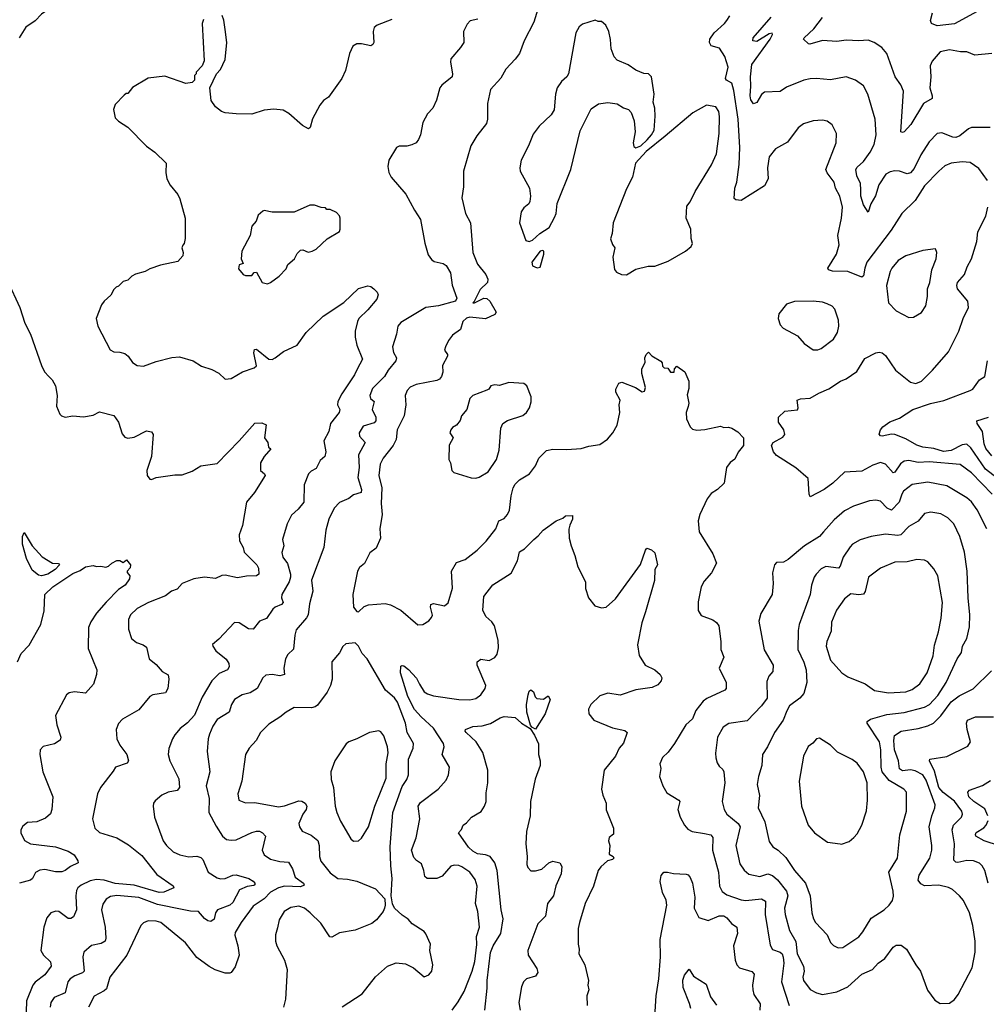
# Model space of a CAD drawing. Extents: x 1921360 to 2014538, y 768294 to 907744.
# Tile 407 of 412: x 2001036 to 2007199, y 890243 to 896520. Entities that reach past the tile are written whole.
import ezdxf

# ---------------------------------------------------------------- set-up
doc = ezdxf.new("R2010")
doc.units = 0

msp = doc.modelspace()

# ---------------------------------------------------------------- linework, layer by layer
at = {"layer": '0CON10XD'}
for points in [[(2001535, 897028), (2001524.4, 896975), (2001535, 896936.7), (2001581.7, 896881.7), (2001596.7, 896845), (2001636.2, 896795), (2001626.2, 896735), (2001615, 896717.5), (2001575, 896697.5), (2001465, 896667.5), (2001350, 896615), (2001273, 896597), (2001247, 896583), (2001195, 896570), (2001174.1, 896555.9), (2001135, 896513.3), (2001075, 896472.5), (2001032.5, 896405)], [(2004354.2, 896635), (2004314.2, 896505), (2004251.4, 896385), (2004221.4, 896305), (2004195, 896268), (2004134.2, 896205), (2004102.4, 896147.6), (2004037.5, 896075), (2004018.9, 895985), (2004017.5, 895885), (2004011.5, 895858.5), (2003951.2, 895778.8), (2003912.5, 895715), (2003865.8, 895554.2), (2003866, 895455), (2003855.7, 895385), (2003878.1, 895285), (2003910, 895225), (2003925.5, 895035), (2003955, 894960.8), (2004006.7, 894895), (2004021.5, 894865), (2004017.9, 894845), (2003971.2, 894798.8), (2003931.7, 894718.3), (2003924.4, 894714.4), (2003935, 894714.2), (2003995, 894744.6), (2004015, 894743.1), (2004032.2, 894725), (2004073.1, 894655), (2004065, 894639.4), (2004005, 894612), (2003906.3, 894623.7), (2003883.6, 894616.4), (2003861.2, 894595), (2003845.8, 894545), (2003795, 894508), (2003769.2, 894475), (2003750, 894435), (2003743.9, 894413.9), (2003764, 894385), (2003764.2, 894375), (2003730.6, 894315), (2003733.2, 894273.2), (2003724.7, 894245.3), (2003711.9, 894228.1), (2003695, 894219.2), (2003563.3, 894195), (2003525, 894176.9), (2003505.7, 894155), (2003493.3, 894125), (2003497.8, 894065), (2003486.1, 893995), (2003442.5, 893905), (2003436.6, 893843.4), (2003416.4, 893805), (2003352.1, 893725), (2003333.1, 893686.9), (2003326.2, 893615), (2003344.7, 893535), (2003339.7, 893435), (2003346.7, 893365), (2003332.5, 893275), (2003336.5, 893213.5), (2003308.8, 893151.2), (2003268.6, 893121.4), (2003235, 893053.3), (2003201.7, 893028.3), (2003190, 893005), (2003158.8, 892855), (2003163.8, 892775), (2003185, 892746.7), (2003195, 892744.2), (2003232, 892778), (2003259.7, 892790.3), (2003365, 892798.5), (2003398.9, 892788.9), (2003466.2, 892755), (2003575, 892661.2), (2003605, 892663.3), (2003645, 892687.5), (2003662.3, 892707.7), (2003667, 892723), (2003654.4, 892775), (2003658, 892792), (2003675, 892797.1), (2003745, 892782.5), (2003766.8, 892803.2), (2003794.3, 892895.7), (2003788.9, 893005), (2003820.5, 893059.5), (2003875, 893079.2), (2003952.1, 893137.9), (2004010, 893195), (2004070.6, 893275), (2004090, 893325), (2004125, 893340), (2004146.7, 893365), (2004158.1, 893391.9), (2004169.4, 893485), (2004182.5, 893535), (2004195, 893557.9), (2004223.2, 893586.8), (2004286.3, 893623.7), (2004323.8, 893675), (2004345, 893723.8), (2004395, 893773.8), (2004435, 893782), (2004525, 893780), (2004615, 893786.7), (2004665, 893801.9), (2004735, 893812.5), (2004784.5, 893845.5), (2004817.1, 893885), (2004845.4, 893934.6), (2004863.1, 894015), (2004858.8, 894065), (2004863.3, 894095), (2004836.2, 894145), (2004836.2, 894165), (2004855, 894202.5), (2004875, 894210), (2004962.5, 894175), (2005005, 894147.5), (2005019.3, 894150.7), (2005026.2, 894175), (2005003.3, 894265), (2005002.5, 894295), (2005023.3, 894335), (2005022.5, 894365), (2005030, 894385), (2005045, 894400), (2005067, 894377), (2005123, 894343), (2005131.7, 894331.7), (2005135, 894310), (2005145, 894300), (2005168.3, 894298.3), (2005185, 894272.5), (2005208.3, 894271.7), (2005210, 894295), (2005225, 894310), (2005277.5, 894275), (2005302.5, 894215), (2005301.7, 894168.3), (2005291.2, 894128.8), (2005301.2, 894075), (2005297.1, 894052.9), (2005286, 894015), (2005288, 893975), (2005311.2, 893925), (2005325, 893910), (2005353.6, 893903.6), (2005405, 893906.7), (2005505, 893927.5), (2005525, 893920), (2005555, 893922.5), (2005576.7, 893916.7), (2005615, 893892.5), (2005650, 893855), (2005650, 893805), (2005616.4, 893763.6), (2005595, 893717.5), (2005565, 893696.2), (2005541.2, 893665), (2005527.5, 893565), (2005485, 893524.2), (2005445, 893500), (2005420, 893465), (2005371.4, 893365), (2005361.9, 893325), (2005367.1, 893255), (2005455.5, 893115.5), (2005477.5, 893055), (2005446.6, 892993.4), (2005399.7, 892940.3), (2005380, 892905), (2005360.5, 892809.5), (2005362.3, 892752.3), (2005381.2, 892721.2), (2005455, 892693.8), (2005477.7, 892677.7), (2005494, 892655), (2005506.9, 892555), (2005506.9, 892505), (2005525.7, 892455), (2005496, 892385), (2005540, 892295), (2005539.2, 892255), (2005531.2, 892245), (2005417.8, 892192.2), (2005394.2, 892175), (2005347.1, 892115), (2005325, 892062), (2005282.9, 892025), (2005210.8, 891905), (2005170.3, 891849.7), (2005134.2, 891815.8), (2005116.2, 891775), (2005123.8, 891745), (2005114.2, 891695), (2005135.7, 891635.7), (2005161.7, 891591.7), (2005238.8, 891545), (2005243.8, 891535), (2005232.5, 891485), (2005246.9, 891435), (2005274, 891384), (2005295, 891360), (2005323.9, 891343.9), (2005401.5, 891331.5), (2005443.1, 891323.1), (2005456, 891306), (2005452, 891225), (2005490.4, 891085), (2005496.9, 890995), (2005515, 890962.5), (2005545, 890940.5), (2005635, 890907.9), (2005665, 890905.4), (2005765, 890914.6), (2005790.6, 890900.6), (2005789.4, 890815), (2005820.7, 890620.7), (2005835, 890592.9), (2005885, 890574.5), (2005896.2, 890565), (2005904.2, 890544.2), (2005907.6, 890505), (2005893.3, 890385), (2005941.8, 890235)], [(2003409.2, 896520.8), (2003315, 896484), (2003295, 896470), (2003288.8, 896445), (2003293.3, 896375), (2003288.3, 896361.7), (2003275, 896353.3), (2003215.8, 896365.8), (2003185, 896366), (2003159.5, 896350.5), (2003138.8, 896305), (2003113.8, 896195), (2003088.8, 896145), (2003003.9, 896026.1), (2002973.3, 896005), (2002948.8, 895975), (2002902.3, 895887.7), (2002887.7, 895832.3), (2002876.2, 895823.8), (2002838, 895845), (2002751.3, 895921.3), (2002715, 895942), (2002655, 895950), (2002595, 895944), (2002515, 895917.5), (2002415, 895918.8), (2002345, 895926.7), (2002322.5, 895935), (2002284.1, 895964.1), (2002257.5, 896005), (2002247.5, 896085), (2002290, 896175), (2002317, 896203), (2002346.7, 896265), (2002356.7, 896375), (2002346.4, 896456.4), (2002336.4, 896516.4), (2002327, 896547)], [(2007164.2, 896585), (2006995, 896493.3), (2006885, 896480.6), (2006850, 896495), (2006842.5, 896515), (2006855.5, 896564.5)], [(2003957.4, 896522.6), (2003908.3, 896511.7), (2003887.9, 896492.1), (2003866, 896445), (2003867.5, 896375), (2003846.8, 896343.2), (2003785, 896270), (2003781.7, 896248.3), (2003796, 896175), (2003793.9, 896156.1), (2003727.3, 896102.7), (2003714, 896085), (2003693.2, 896006.8), (2003670, 895955), (2003635, 895918.8), (2003607.1, 895865), (2003592, 895785), (2003578.8, 895755), (2003562.5, 895735), (2003535, 895721.2), (2003505, 895713.8), (2003455, 895713.3), (2003437.5, 895705), (2003390, 895625), (2003383.9, 895583.9), (2003388.8, 895545), (2003404, 895515), (2003498, 895408), (2003552, 895305), (2003592, 895245), (2003618, 895095), (2003640.3, 895020.3), (2003660.5, 894990.5), (2003677.3, 894977.3), (2003735, 894965.7), (2003755, 894952), (2003782.5, 894905), (2003793.3, 894826.7), (2003822.5, 894745), (2003813.8, 894725), (2003705, 894696.6), (2003625, 894685.4), (2003465, 894589.2), (2003445.8, 894565), (2003437.1, 894515), (2003411.9, 894435), (2003418, 894398), (2003438.8, 894365), (2003434.7, 894345), (2003384.7, 894285.3), (2003361.2, 894245), (2003285, 894168.5), (2003268.1, 894125), (2003273.1, 894105), (2003295.5, 894085), (2003282.2, 894035), (2003306.1, 893986.1), (2003306.6, 893963.4), (2003295, 893950.7), (2003225, 893927.5), (2003199.4, 893885), (2003202.9, 893865), (2003239.4, 893825), (2003196.2, 893745), (2003199.1, 893665), (2003192.1, 893602.1), (2003214.4, 893525), (2003212, 893505), (2003165, 893491.1), (2003135, 893468.1), (2003075, 893442.5), (2003040, 893405), (2003006.7, 893335), (2002987.8, 893265), (2002974.4, 893155), (2002896.6, 892946.6), (2002904, 892876), (2002883.8, 892795), (2002875.4, 892725), (2002865, 892705.6), (2002799.1, 892630.9), (2002788.9, 892595), (2002782.2, 892507.8), (2002745, 892472), (2002731.1, 892445), (2002720, 892385), (2002723.3, 892345), (2002695, 892337.5), (2002645, 892345.6), (2002605, 892342), (2002586.4, 892323.6), (2002550.6, 892255), (2002505, 892228.2), (2002453.8, 892215), (2002404.2, 892185), (2002385.6, 892155), (2002371.9, 892105), (2002295, 892058.5), (2002266.2, 892015), (2002245.5, 891965), (2002236.5, 891935), (2002231.5, 891855), (2002248.5, 891725), (2002225.4, 891635), (2002243.6, 891555), (2002241.2, 891465), (2002287.4, 891377.4), (2002328.9, 891315), (2002355, 891293.8), (2002385, 891288.2), (2002415, 891292.3), (2002515, 891338.5), (2002545, 891346.5), (2002565, 891345.7), (2002583.8, 891335), (2002603.8, 891315), (2002580.6, 891225), (2002594.3, 891195), (2002635, 891167.1), (2002695, 891152.1), (2002748.9, 891148.9), (2002775, 891106), (2002792.9, 891052.9), (2002844.4, 891015), (2002848.7, 891001.3), (2002825, 890990.6), (2002725, 890996.4), (2002685, 890986), (2002635, 890956.9), (2002594.8, 890915.2), (2002525, 890867.8), (2002447.5, 890765), (2002409.7, 890700.3), (2002407.1, 890682.9), (2002427.3, 890615), (2002434.5, 890555), (2002409.1, 890480.9), (2002385, 890446), (2002375, 890441.4), (2002345, 890441.9), (2002282.8, 890462.8), (2002243.7, 890483.7), (2002165, 890541.4), (2002092.5, 890635), (2001936.2, 890765), (2001905, 890773.3), (2001855, 890775.6), (2001825, 890762.9), (2001808.6, 890745), (2001718.5, 890555), (2001610.5, 890415), (2001588.2, 890341.8), (2001575, 890328.9), (2001511.2, 890295), (2001474.6, 890225.4)], [(2002208.3, 896521.7), (2002200, 896495), (2002211.7, 896258.3), (2002200, 896225), (2002160, 896185), (2002160, 896175), (2002150, 896165), (2002150, 896135), (2002135, 896120), (2002095, 896112.5), (2001960.7, 896160.7), (2001855, 896146.7), (2001755, 896087.5), (2001725, 896050), (2001715, 896050), (2001701.7, 896038.3), (2001645, 895980), (2001633.3, 895946.7), (2001644.1, 895894.1), (2001665, 895873.8), (2001726.2, 895835), (2001845, 895713.3), (2001896.7, 895675), (2001970, 895605), (2001966.7, 895545), (2001973.8, 895505), (2001994.2, 895464.2), (2002043.3, 895405), (2002057.7, 895377.7), (2002091.2, 895255), (2002090.8, 895125), (2002085, 895092.5), (2002075, 895082.5), (2002068.8, 895065), (2002077.5, 895035), (2002076.2, 895015), (2002045, 894979.2), (2001932.5, 894955), (2001865, 894932), (2001835, 894914), (2001775, 894897.5), (2001750, 894885), (2001725, 894860), (2001695, 894850), (2001665, 894820), (2001650, 894815), (2001635, 894800), (2001616.4, 894763.6), (2001573.3, 894725), (2001558.3, 894701.7), (2001523.3, 894615), (2001533.3, 894565), (2001612.5, 894415), (2001635, 894403.3), (2001675, 894401.2), (2001705, 894391.2), (2001726.7, 894375), (2001755, 894333.8), (2001785, 894314.3), (2001825, 894310), (2001905, 894340), (2002005, 894367.1), (2002055, 894370.8), (2002142.5, 894345), (2002195, 894310), (2002260.7, 894290.7), (2002306.1, 894266.1), (2002345, 894227.5), (2002385, 894233.3), (2002455.7, 894274.3), (2002530.3, 894299.7), (2002545, 894313.3), (2002528.6, 894395), (2002532, 894418), (2002545, 894418.8), (2002625, 894355.7), (2002645, 894354.4), (2002665, 894364.2), (2002717.5, 894405), (2002805.6, 894444.4), (2002862.5, 894525), (2002969.8, 894630.2), (2003102.6, 894717.4), (2003195, 894805.7), (2003255, 894823.8), (2003275, 894818.8), (2003293.3, 894805), (2003315, 894783.3), (2003322, 894765), (2003311.7, 894738.3), (2003255, 894669.2), (2003198, 894615), (2003190, 894595), (2003174.4, 894535), (2003175.6, 894495), (2003185.5, 894445.5), (2003220.6, 894355), (2003187.5, 894292.5), (2003170.9, 894255), (2003088.9, 894135), (2003064.4, 894085), (2003062, 894065), (2003075.8, 894035), (2003072.5, 894015), (2003017.1, 893945), (2003007.5, 893895), (2002974.2, 893835), (2002987.3, 893765), (2002980.6, 893735), (2002950.9, 893709.1), (2002925, 893658.8), (2002895, 893642.5), (2002877.5, 893625), (2002850, 893555), (2002846.5, 893445), (2002810.7, 893399.3), (2002768.8, 893361.2), (2002740.6, 893305), (2002710.6, 893205), (2002718.9, 893165), (2002706.4, 893123.6), (2002714.2, 893094.2), (2002743.4, 893053.4), (2002762.8, 892985), (2002763, 892965), (2002754.4, 892935.6), (2002707.7, 892855), (2002705.5, 892835), (2002716.2, 892805), (2002705, 892791.2), (2002665.3, 892774.7), (2002648.8, 892761.2), (2002608.7, 892701.3), (2002565.7, 892684.3), (2002525, 892633.8), (2002495, 892635.7), (2002435, 892675.7), (2002405, 892676.2), (2002305, 892571.2), (2002265, 892537.5), (2002266.2, 892525), (2002285.8, 892495.8), (2002353, 892443), (2002370, 892415), (2002372, 892395), (2002360, 892375), (2002308.5, 892351.5), (2002260.6, 892305), (2002199.4, 892200.6), (2002151.1, 892085), (2002105, 892036.9), (2002059.4, 892000.6), (2002025, 891961.2), (2002010.8, 891935), (2001985.8, 891874.2), (2001982.9, 891835), (2001992.9, 891795), (2002049.3, 891679.3), (2002054.3, 891625.7), (2002040, 891605), (2001983.3, 891595)], [(2004285, 895106), (2004305, 895113.5), (2004352.7, 895157.3), (2004410.5, 895195), (2004445, 895258.8), (2004455.6, 895285), (2004462.6, 895347.4), (2004550.6, 895565), (2004608.6, 895811.4), (2004679.2, 895950.8), (2004726.1, 895983.9), (2004785, 895992.5), (2004845, 895983.3), (2004885, 895958.8), (2004917.7, 895947.7), (2004935, 895927.5), (2004953.1, 895875), (2004960, 895805), (2004947.1, 895735), (2004952, 895712), (2004965, 895703.1), (2004995, 895715.6), (2005036.7, 895753.2), (2005064.7, 895785.3), (2005081.1, 895815), (2005087.9, 895905), (2005085.4, 895955.4), (2005075.6, 895995), (2005080, 896045), (2005063.3, 896155), (2005045, 896173.8), (2005015, 896176.7), (2004965, 896197.5), (2004915, 896232.5), (2004845, 896262.5), (2004825, 896282.5), (2004806.7, 896335), (2004803.6, 896393.6), (2004791.2, 896445), (2004772.5, 896485), (2004745, 896507.5), (2004725, 896507.5), (2004705, 896516.7), (2004625, 896491.2), (2004603.8, 896475), (2004582.5, 896435), (2004534.2, 896175), (2004525, 896156.2), (2004491.2, 896125), (2004463.3, 896085), (2004451.2, 896045), (2004444.2, 895945), (2004425, 895913.8), (2004348.3, 895841.7), (2004309.5, 895790.5), (2004280, 895715), (2004233.8, 895625), (2004224.1, 895575.9), (2004226.7, 895555), (2004286.2, 895446.2), (2004293.3, 895395), (2004289.3, 895360.7), (2004282.5, 895345), (2004250.7, 895319.3), (2004233.3, 895295), (2004223.3, 895225), (2004262, 895112), (2004285, 895106)], [(2007206, 895495), (2007151.2, 895571.2), (2007095, 895609.2), (2007045, 895612.9), (2006975, 895605.6), (2006935, 895587.1), (2006895.6, 895555), (2006805, 895460), (2006745, 895367.8), (2006660, 895285), (2006591.5, 895178.5), (2006437.8, 894975), (2006423.3, 894936.7), (2006415, 894886.7), (2006405, 894878.6), (2006315, 894914.5), (2006217.5, 894917.5), (2006193.3, 894925), (2006188, 894935), (2006243.5, 895025), (2006261.5, 895085), (2006252.5, 895145), (2006274.5, 895255), (2006280.9, 895325), (2006265.7, 895395), (2006237.5, 895445), (2006229.2, 895485), (2006183.4, 895543.4), (2006175.7, 895565), (2006241.9, 895735), (2006242.9, 895795), (2006215, 895850), (2006185, 895873.8), (2006155, 895879.2), (2006095, 895874.3), (2006033.5, 895856.5), (2005999.7, 895830.3), (2005930.3, 895739.7), (2005854.5, 895695.5), (2005813.6, 895645), (2005803.6, 895575), (2005808.5, 895505), (2005785, 895461.4), (2005635, 895368.1), (2005601.1, 895371.1), (2005590.9, 895380.9), (2005595.5, 895445), (2005607.7, 895485), (2005623.1, 895596.9), (2005627.2, 895705), (2005616.2, 895885), (2005588.8, 896068.8), (2005575.3, 896115.3), (2005542, 896135), (2005536, 896145), (2005553, 896217), (2005531.6, 896285), (2005497.4, 896337.4), (2005445, 896352.5), (2005433.5, 896375), (2005435.6, 896395), (2005463.2, 896436.8), (2005529.4, 896495), (2005544.6, 896515.4), (2005564, 896545)], [(2007222.4, 895832.4), (2007105, 895832.2), (2007085, 895823.1), (2007030.4, 895779.6), (2007005, 895769.2), (2006985, 895770.4), (2006915, 895797.8), (2006885, 895794.4), (2006835, 895741.9), (2006782.3, 895657.7), (2006739.6, 895570.4), (2006715, 895543.3), (2006695, 895536.9), (2006645, 895553.5), (2006615, 895555.5), (2006585, 895549.2), (2006558.5, 895535), (2006513.3, 895466.7), (2006492.1, 895397.9), (2006462.5, 895345), (2006445, 895292.5), (2006415, 895338.8), (2006398.6, 895395), (2006398.3, 895435), (2006395.8, 895475), (2006374, 895525), (2006367.5, 895565), (2006375, 895579.4), (2006415.3, 895614.7), (2006459.2, 895675), (2006482.7, 895725), (2006495.6, 895785), (2006490, 895885), (2006444.4, 896045), (2006415, 896097.5), (2006364.6, 896134.6), (2006305, 896155.5), (2006205, 896136.4), (2006115, 896145.6), (2006075, 896141.8), (2006035, 896134.5), (2005925, 896089.1), (2005885, 896062.5), (2005785, 896057.8), (2005765, 896042), (2005735, 895992), (2005715, 895984), (2005698.1, 896008.1), (2005693.5, 896033.5), (2005698.2, 896095), (2005694.6, 896155.4), (2005703.3, 896235), (2005821.3, 896395), (2005835.6, 896425.6), (2005833.6, 896433.6), (2005815, 896430), (2005735, 896380.9), (2005709.2, 896385), (2005713.1, 896405), (2005826, 896535)], [(2007235, 896304.2), (2007125, 896294.3), (2007075, 896314), (2007035, 896314), (2006963, 896327), (2006905, 896314.4), (2006853.1, 896255), (2006840, 896225), (2006844.7, 896155), (2006838.2, 896085), (2006853.8, 896035), (2006853.6, 896016.4), (2006798.2, 895985), (2006717.9, 895852.1), (2006675, 895804.4), (2006665, 895800), (2006654.3, 895805), (2006670, 896065), (2006653.8, 896103.8), (2006618.5, 896155), (2006565, 896303.3), (2006533, 896343), (2006484.2, 896374.2), (2006445, 896389.2), (2006385, 896384), (2006305, 896389.6), (2006245, 896381.1), (2006155, 896387.3), (2006074.4, 896364.4), (2006065, 896366.2), (2006032.5, 896395), (2006036.7, 896405), (2006098.3, 896461.7), (2006155, 896534.3)], [(2004905, 894894), (2004965, 894928.8), (2005042.3, 894947.7), (2005085, 894948), (2005169.5, 894980.5), (2005280, 895045), (2005316.4, 895073.6), (2005326.4, 895093.6), (2005316.2, 895125), (2005314.2, 895185), (2005284, 895255), (2005290, 895330), (2005310.7, 895359.3), (2005341.4, 895425), (2005447.3, 895595), (2005478.2, 895665), (2005495.4, 895794.6), (2005498.1, 895901.9), (2005493.3, 895935), (2005475, 895963.5), (2005415, 895975.9), (2005327.9, 895925), (2005152.2, 895777.8), (2005030, 895680), (2004962.2, 895605), (2004943.5, 895515), (2004905, 895442), (2004820, 895225), (2004813.3, 895156.7), (2004802.9, 895122.9), (2004815, 895087.5), (2004830, 895065), (2004817.5, 895005), (2004827.7, 894927.7), (2004841.2, 894911.2), (2004872.5, 894895), (2004905, 894894)], [(2002615, 894836.7), (2002635, 894843.3), (2002690, 894885), (2002735, 894932.5), (2002745, 894960), (2002787.5, 894995), (2002805, 895030), (2002825, 895050), (2002841.7, 895051.7), (2002875, 895037.5), (2002900, 895045), (2002925, 895057.5), (2002997, 895123), (2003075, 895170), (2003080, 895185), (2003080, 895255), (2003075, 895270), (2003055, 895290), (2003015, 895310), (2002995, 895310), (2002985, 895320), (2002958.3, 895321.7), (2002915, 895337.5), (2002885, 895337.5), (2002785, 895293.3), (2002645, 895292.5), (2002595, 895302.5), (2002585, 895300), (2002557, 895273), (2002542.5, 895235), (2002516.1, 895203.9), (2002506, 895145), (2002452, 895045), (2002447.5, 894995), (2002460, 894965), (2002435, 894957.5), (2002430.7, 894930.7), (2002460, 894895), (2002475, 894890), (2002515, 894890), (2002531.7, 894908.3), (2002545, 894910), (2002582.5, 894845), (2002615, 894836.7)], [(2007236, 893496), (2007105, 893630), (2007032.9, 893685), (2006835, 893701.6), (2006765, 893696.3), (2006705, 893708.7), (2006675, 893705.6), (2006650.8, 893689.3), (2006615, 893634.2), (2006605, 893630), (2006555, 893686.5), (2006525, 893697.3), (2006475, 893680), (2006405, 893642.5), (2006295, 893635.7), (2006219.2, 893565), (2006164.6, 893525.4), (2006075, 893477.5), (2006069.2, 893495), (2006063.8, 893595), (2005985, 893661.9), (2005860.4, 893740.4), (2005842.9, 893765), (2005830, 893805), (2005840, 893825), (2005902.3, 893857.7), (2005913.8, 893875), (2005908, 893905), (2005873.3, 893955), (2005873.3, 893985), (2005915, 894023.8), (2005995, 894032.5), (2006000, 894045), (2005993.8, 894095), (2006015, 894102.9), (2006075, 894106.2), (2006130.3, 894139.7), (2006195, 894166.2), (2006270, 894215), (2006305, 894230), (2006373.9, 894276.1), (2006425, 894358.8), (2006494.6, 894395.4), (2006515, 894400), (2006535, 894395.5), (2006555, 894380), (2006620.8, 894285), (2006715, 894208), (2006749.5, 894200.5), (2006785, 894216), (2006855, 894285.8), (2006956.7, 894403.3), (2007023.8, 894535), (2007051.5, 894615), (2007085.3, 894684.7), (2007081.5, 894725), (2007015.4, 894805), (2007011.1, 894825), (2007015.9, 894844.1), (2007059.1, 894895), (2007076.5, 894945), (2007103.3, 894995), (2007137.5, 895105), (2007145, 895166.7), (2007195, 895267.5), (2007207.5, 895325)], [(2004335, 894937.5), (2004355, 894942.5), (2004378, 895025), (2004376.7, 895045), (2004368.6, 895048.6), (2004355, 895044), (2004301.2, 894975), (2004305, 894950), (2004335, 894937.5)], [(2006705, 894622), (2006735, 894623.3), (2006785, 894653.3), (2006814, 894695), (2006824.4, 894755), (2006823.1, 894805), (2006838.6, 894845), (2006850.8, 894925), (2006878.8, 894995), (2006882.5, 895035), (2006875, 895060), (2006795, 895047.5), (2006685, 895013.3), (2006637.1, 894985), (2006595.6, 894935), (2006586.2, 894915), (2006562.5, 894825), (2006575.6, 894715), (2006625, 894663.3), (2006705, 894622)], [(2000958.8, 894855), (2001035.8, 894685), (2001069.2, 894585), (2001104.3, 894515), (2001174.4, 894315), (2001194.4, 894275), (2001222.5, 894245), (2001243, 894223), (2001264.6, 894184.6), (2001274.4, 894125), (2001270.8, 894055), (2001291.2, 894005), (2001302.5, 893995), (2001325, 893986), (2001375, 893993.8), (2001441.7, 893988.3), (2001505, 893998.8), (2001545, 894018.8), (2001635, 893996.7), (2001666.2, 893955), (2001688.8, 893878.8), (2001705, 893858.8), (2001725, 893851.2), (2001765, 893857.5), (2001845, 893898), (2001875, 893893.3), (2001886.2, 893875), (2001876.2, 893735), (2001846.2, 893645), (2001848.8, 893615), (2001865, 893591.2), (2001875, 893588.8), (2001905, 893600.8), (2002025, 893618.1), (2002071.2, 893618.8), (2002135, 893641.4), (2002190, 893675), (2002295, 893690), (2002435, 893836), (2002535, 893948), (2002579.2, 893949.2), (2002607, 893937), (2002596.7, 893855), (2002617.5, 893825), (2002622.5, 893795), (2002636.7, 893785), (2002594.5, 893735.5), (2002571.2, 893695), (2002570, 893645), (2002597.5, 893625), (2002601.2, 893615), (2002533.3, 893505), (2002482, 893445), (2002455.5, 893294.5), (2002434.2, 893235), (2002437.7, 893197.7), (2002461.4, 893155), (2002467.5, 893125), (2002547.5, 893045), (2002557.7, 893022.3), (2002560, 892985), (2002545, 892974.2), (2002482.3, 892972.3), (2002425, 892961.2), (2002345, 892978.6), (2002325, 892976), (2002285, 892957.5), (2002215, 892966.4), (2002145, 892955.6), (2002072, 892925), (2002040, 892890), (2002004.4, 892875.6), (2001965, 892846.2), (2001857.5, 892805), (2001783.8, 892765), (2001742, 892725), (2001730, 892695), (2001730, 892635), (2001748.8, 892575), (2001780.3, 892550.3), (2001822.5, 892535), (2001845, 892520), (2001861.2, 892445), (2001905, 892410), (2001943.8, 892363.8), (2001982.5, 892342.5), (2001987.5, 892315), (2001980.6, 892255), (2001965, 892228), (2001885, 892215.7), (2001865, 892205.8), (2001795, 892119.4), (2001690.5, 892059.5), (2001666.1, 892033.9), (2001650.9, 891995), (2001654.4, 891935), (2001675, 891894), (2001718.6, 891835), (2001730, 891795), (2001720, 891780), (2001646.7, 891755), (2001630.6, 891729.4), (2001551.9, 891625), (2001531.5, 891585), (2001500.8, 891425), (2001514.2, 891365), (2001545, 891337.8), (2001655, 891303.9), (2001730, 891260), (2001815, 891190.5), (2001910.2, 891070.2), (2002015, 890997.5), (2002018, 890985), (2001955, 890958.1), (2001925, 890954.7), (2001765, 891003.1), (2001645, 891013.8), (2001575, 891034.8), (2001525, 891038.4), (2001485, 891030), (2001427.6, 891002.4), (2001406.9, 890985), (2001398.8, 890968.8), (2001392.9, 890935), (2001398.8, 890845), (2001379.7, 890800.3), (2001361.2, 890788.8), (2001345, 890789.2), (2001285, 890834), (2001265.9, 890835.9), (2001234.4, 890825.6), (2001208, 890795), (2001190, 890735), (2001170.8, 890585), (2001187.1, 890555), (2001232.7, 890512.7), (2001236.2, 890485), (2001195, 890430), (2001135, 890384.3), (2001120, 890365), (2001078.8, 890265), (2001076.7, 890195)], [(2006125, 894414.4), (2006146.6, 894423.4), (2006225, 894482.2), (2006250.9, 894525), (2006259.5, 894565), (2006256.5, 894605), (2006232.5, 894675), (2006215, 894692.5), (2006185, 894708.6), (2006155, 894718.1), (2006095, 894724.4), (2005975, 894723.1), (2005925, 894705.8), (2005876.1, 894643.9), (2005871.2, 894615), (2005883.9, 894573.9), (2005903.9, 894553.9), (2005995, 894503.3), (2006038, 894455), (2006095, 894416), (2006125, 894414.4)], [(2007315, 893561.5), (2007194.1, 893654.1), (2007100.1, 893790.1), (2007075, 893812.7), (2007045, 893810), (2006975, 893772.4), (2006925, 893767.1), (2006865, 893786.9), (2006795, 893795.3), (2006756.3, 893806.3), (2006685, 893847.5), (2006615, 893875.6), (2006595, 893878.1), (2006535, 893863.8), (2006525, 893866.7), (2006516.4, 893876.4), (2006524, 893905), (2006540, 893925), (2006583, 893957), (2006645, 893978.9), (2006731.2, 894035), (2006843.3, 894073.3), (2006927.8, 894092.2), (2007096.7, 894155), (2007113.3, 894165), (2007155, 894223.3), (2007188.8, 894245), (2007206.7, 894345)], [(2003945, 893596.7), (2003965, 893602.5), (2004021.7, 893638.3), (2004076, 893715), (2004092.5, 893775), (2004103.9, 893916.1), (2004116.7, 893945), (2004145, 893963.8), (2004244.1, 893995.9), (2004266.2, 894015), (2004285.8, 894045), (2004296.9, 894083.1), (2004295.8, 894115), (2004270, 894185), (2004249.5, 894199.5), (2004155, 894206.2), (2004095, 894187.5), (2004065, 894192.5), (2004040, 894185), (2004026.4, 894163.6), (2004015, 894157.5), (2003925, 894123.3), (2003905.8, 894104.2), (2003885.9, 894034.1), (2003853.3, 893995), (2003843.3, 893965), (2003820, 893935), (2003795, 893920), (2003784, 893905), (2003778.8, 893885), (2003800, 893855), (2003773.6, 893806.4), (2003772.5, 893715), (2003782.5, 893695), (2003790, 893645), (2003803.6, 893633.6), (2003915, 893600), (2003945, 893596.7)], [(2007235, 893739.2), (2007195, 893785.5), (2007184.4, 893815), (2007174.8, 893895), (2007140.9, 893945), (2007138.1, 893961.9), (2007212, 893985)], [(2007201.5, 893275), (2007140.9, 893395), (2007105, 893445.6), (2007075, 893472.2), (2006948.1, 893548.1), (2006825, 893571.5), (2006725, 893557.1), (2006671.8, 893515), (2006659.2, 893495), (2006642.9, 893445), (2006595, 893392.7), (2006566.7, 893405), (2006525, 893450.6), (2006495, 893457.5), (2006455, 893452.9), (2006352.4, 893417.6), (2006295, 893388.1), (2006229.5, 893330.5), (2006160.8, 893255), (2006135, 893224.2), (2006039.2, 893165), (2005935, 893078), (2005905, 893061.2), (2005861.2, 893058.8), (2005847.5, 893045), (2005836.1, 892993.9), (2005840, 892925), (2005834.3, 892855), (2005760.8, 892735), (2005748.1, 892685), (2005782, 892502), (2005840.8, 892405), (2005837.1, 892365), (2005812.9, 892335), (2005800.3, 892299.7), (2005800.6, 892195), (2005765.3, 892144.7), (2005675, 892050.6), (2005557.4, 892032.6), (2005521.4, 892008.6), (2005484.7, 891945), (2005472.9, 891842.9), (2005473.3, 891815), (2005483.1, 891783.1), (2005495, 891761.4), (2005519.8, 891739.8), (2005525.6, 891725), (2005532.5, 891655), (2005515.6, 891535), (2005526.9, 891485), (2005544.4, 891455), (2005616.5, 891395), (2005628.8, 891375), (2005601.2, 891255), (2005627.9, 891137.9), (2005655, 891096.9), (2005685, 891072.7), (2005755, 891057.3), (2005805, 891073.9), (2005835, 891064.7), (2005867.3, 891037.3), (2005924.7, 890965), (2005933.3, 890935), (2005912.9, 890855), (2005915.3, 890815), (2005943.8, 890713.8), (2005983.8, 890643.8), (2005993.2, 890565), (2006032.5, 890485), (2006036.5, 890455), (2006029.5, 890415), (2006033.3, 890395), (2006076.4, 890336.4), (2006116.7, 890315), (2006155, 890305.5), (2006245, 890321.5), (2006315, 890354.5), (2006404.2, 890435), (2006472.5, 890465), (2006508.6, 890505), (2006550.8, 890535), (2006605, 890608), (2006625, 890620), (2006655, 890619.2), (2006690, 890595), (2006748.5, 890495), (2006780, 890455), (2006823.3, 890333.3), (2006869.7, 890269.7), (2006905, 890247.5)], [(2003792.5, 890205), (2003832.1, 890257.9), (2003869.4, 890325), (2003920.4, 890455), (2003937.5, 890515), (2003950.4, 890625), (2003947.7, 890675), (2003967.1, 890735), (2003955.8, 890834.2), (2003942.7, 890885), (2003951.9, 890995), (2003939.3, 891039.3), (2003906, 891085), (2003855, 891120), (2003835, 891126.9), (2003805, 891130), (2003785, 891122.5), (2003729.5, 891060.5), (2003695, 891045.5), (2003633.8, 891045), (2003618.5, 891058.5), (2003611.5, 891095), (2003597.6, 891137.6), (2003565, 891159.4), (2003548.8, 891178.8), (2003534.6, 891224.6), (2003563.5, 891305), (2003587.1, 891425), (2003575.8, 891505), (2003590.2, 891529.8), (2003704.2, 891615), (2003755, 891672), (2003770.6, 891705), (2003775.7, 891755), (2003730, 891835), (2003743.1, 891885), (2003737.8, 891905), (2003675, 892002.7), (2003595, 892076.1), (2003553.2, 892123.2), (2003509.8, 892205), (2003464.2, 892355.8), (2003465, 892397.5), (2003475, 892403.3), (2003485, 892400), (2003515, 892378.1), (2003565, 892321.8), (2003585, 892283.3), (2003615, 892234.7), (2003635, 892221.3), (2003675, 892209.7), (2003835, 892185.5), (2003905, 892183.5), (2003945, 892191.8), (2003975.5, 892215), (2004002.5, 892255), (2004007.1, 892275), (2003952.7, 892405), (2003953.5, 892426.5), (2003975, 892442), (2004030, 892435), (2004065, 892454), (2004080.8, 892475), (2004088.6, 892515), (2004085.8, 892564.2), (2004062.7, 892655), (2004045, 892681.9), (2004006.7, 892715), (2003989.6, 892755), (2003995, 892843.3), (2004052.6, 892917.4), (2004169.3, 892990.7), (2004209.4, 893070.6), (2004223, 893127), (2004255, 893146.7), (2004313, 893207), (2004341.2, 893228.8), (2004372.5, 893265), (2004455.9, 893324.1), (2004498.3, 893341.7), (2004515, 893356.7), (2004559.3, 893359.3), (2004561.2, 893335), (2004542.3, 893297.7), (2004537.3, 893272.7), (2004539.4, 893215), (2004551.4, 893165), (2004576, 893105), (2004595, 893032.5), (2004643.3, 892935), (2004643.6, 892893.6), (2004662.5, 892835), (2004703.6, 892783.6), (2004745, 892771.2), (2004775.8, 892774.2), (2004835, 892828), (2004994.2, 893045.8), (2005025, 893137.5), (2005035, 893150), (2005065, 893140), (2005085, 893120), (2005102, 893045), (2005085.8, 893014.2), (2005082.9, 892945), (2005025.6, 892744.4), (2005002.9, 892675), (2004975.8, 892535), (2004985.9, 892465.9), (2005023.3, 892405), (2005085, 892375.7), (2005120, 892345), (2005130, 892325), (2005125.7, 892304.3), (2005105, 892280), (2005067.6, 892262.4), (2004965, 892247.1), (2004865, 892212.9), (2004786.1, 892226.1), (2004735, 892208.8), (2004676.2, 892155), (2004662, 892125), (2004663.8, 892095), (2004696.7, 892055), (2004815, 892005.6), (2004895, 891988.1), (2004908.1, 891975), (2004885, 891907.1), (2004858.9, 891875), (2004834, 891825), (2004761.2, 891735), (2004744.3, 891615), (2004754.2, 891575), (2004774, 891525), (2004775, 891482.5), (2004821.4, 891365), (2004822, 891328), (2004794.4, 891305.6), (2004790.8, 891285), (2004797.5, 891255), (2004795, 891200), (2004820, 891185), (2004823.3, 891175), (2004815, 891166.7), (2004783.2, 891156.8), (2004740.2, 891119.8), (2004724.4, 891095), (2004694, 890995), (2004640.5, 890885), (2004604.5, 890765), (2004597.5, 890725), (2004595.8, 890625.8), (2004602, 890595), (2004600, 890565), (2004638.8, 890495), (2004662, 890395), (2004658.8, 890365), (2004664, 890335), (2004652.7, 890297.3), (2004654.2, 890235)], [(2006255, 890602), (2006285, 890604.2), (2006385, 890672.5), (2006411.4, 890705), (2006465, 890792.9), (2006547.5, 890845), (2006579.2, 890875), (2006600, 890905), (2006606.8, 890933.2), (2006604.4, 890965), (2006578.1, 891085), (2006633.3, 891175), (2006647.6, 891322.4), (2006689.5, 891475), (2006690.6, 891595), (2006673.9, 891613.9), (2006579.9, 891669.9), (2006535.2, 891725), (2006529, 891755), (2006526.5, 891865), (2006517.1, 891915), (2006438.8, 892035), (2006440, 892045), (2006459.5, 892060.5), (2006565, 892089.7), (2006675, 892103.1), (2006805, 892138), (2006837.3, 892155), (2006888.8, 892211.2), (2006942.7, 892295), (2007013.8, 892446.2), (2007039.5, 892485), (2007046.2, 892525), (2007074.5, 892575), (2007091.1, 892648.9), (2007094.5, 892725), (2007083.6, 892835), (2007077.5, 893005), (2007060, 893125), (2007029.6, 893225), (2006991.5, 893305), (2006954.3, 893345), (2006908.9, 893368.9), (2006845, 893380), (2006805, 893370.8), (2006765, 893322.9), (2006705, 893287.8), (2006653.9, 893236.1), (2006635, 893232.3), (2006555, 893239.1), (2006465, 893225.5), (2006395, 893204.4), (2006345, 893175.6), (2006330.2, 893159.8), (2006286.2, 893093.8), (2006266.4, 893035), (2006256.1, 893023.9), (2006175, 893033.1), (2006145, 893018.6), (2006114.4, 892985), (2006100.5, 892965), (2006083.3, 892915), (2006075.6, 892855), (2006005.6, 892665), (2005998.2, 892625), (2005997.1, 892505), (2006035, 892424), (2006050.9, 892375), (2006053.8, 892293.8), (2006036, 892225), (2006010, 892195), (2005944.5, 892145), (2005926.2, 892113.8), (2005904.4, 892055), (2005847.5, 891975), (2005802.9, 891885), (2005770.8, 891835), (2005768.1, 891765), (2005745.6, 891695), (2005738.1, 891645), (2005753.2, 891573.2), (2005744.3, 891495), (2005786.5, 891405), (2005815, 891280), (2005837.4, 891247.4), (2005872.5, 891225), (2005919.5, 891179.5), (2005975.5, 891095), (2006045, 891014.2), (2006075.5, 890935), (2006086.9, 890825), (2006096.8, 890786.8), (2006109.2, 890765), (2006184.2, 890685), (2006205, 890636.7), (2006225, 890616.7), (2006255, 890602)], [(2001175, 892974.6), (2001155, 892978), (2001115, 893010), (2001078, 893085), (2001053.9, 893176.1), (2001052.5, 893225), (2001065, 893250), (2001116.2, 893165), (2001178, 893095), (2001245, 893056), (2001283.3, 893053.3), (2001290, 893045), (2001261.9, 893015), (2001215, 892984.1), (2001175, 892974.6)], [(2001022.3, 892425), (2001045, 892480), (2001097.1, 892532.9), (2001171.3, 892665), (2001190.8, 892750.8), (2001196.7, 892855), (2001246.8, 892905), (2001375, 892989.4), (2001421.4, 893008.6), (2001455, 893032.5), (2001505, 893041.2), (2001525, 893033.3), (2001553.6, 893036.4), (2001585, 893030), (2001602.5, 893035), (2001623.9, 893056.1), (2001655, 893072.5), (2001675, 893072.5), (2001695, 893060), (2001717, 893077), (2001742.5, 893045), (2001740, 893025), (2001720, 893005), (2001720, 892995), (2001737.5, 892975), (2001736.2, 892955), (2001708.8, 892915), (2001665, 892888), (2001586.7, 892806.7), (2001525, 892736), (2001488.6, 892681.4), (2001474.5, 892645), (2001471.3, 892511.3), (2001528, 892375), (2001525.8, 892345), (2001506.7, 892283.3), (2001455, 892226.2), (2001385, 892234.4), (2001351.3, 892228.7), (2001334.5, 892215.5), (2001264.3, 892084.3), (2001272, 892025), (2001298, 891945), (2001293.6, 891926.4), (2001257.1, 891902.9), (2001185, 891885.7), (2001167.1, 891865), (2001163.1, 891835), (2001184.2, 891725), (2001246.4, 891565), (2001240.8, 891485), (2001232.3, 891457.7), (2001201.1, 891428.9), (2001145, 891407.1), (2001085, 891401.4), (2001055, 891378.8), (2001043.1, 891355), (2001041.9, 891335), (2001066.4, 891286.4), (2001105, 891265.7), (2001265, 891246.2), (2001345, 891218.6), (2001382.5, 891195), (2001407, 891157), (2001407.5, 891145), (2001359.5, 891120.5), (2001326, 891095), (2001305, 891088.1), (2001265, 891087.8), (2001195, 891103.2), (2001165, 891098.9), (2001137.3, 891082.7), (2001117.5, 891045), (2001105.5, 891034.5), (2001035, 891015.6)], [(2006575, 892228.5), (2006685, 892234.6), (2006725, 892250), (2006775, 892285.6), (2006822.5, 892355), (2006860, 892465), (2006868.6, 892531.4), (2006893.6, 892616.4), (2006910.5, 892705), (2006920.4, 892805), (2006888.9, 892975), (2006865, 893020), (2006825, 893064), (2006805, 893074.3), (2006755, 893078.6), (2006695, 893063.3), (2006615, 893062.5), (2006525, 893022.9), (2006448, 892965), (2006425.4, 892874.6), (2006415, 892858), (2006385, 892853.1), (2006335, 892858.6), (2006295, 892828), (2006243.1, 892755), (2006211.5, 892678.5), (2006208.7, 892621.3), (2006181.1, 892555), (2006176.9, 892525), (2006205, 892436.2), (2006277.5, 892355), (2006315, 892329.5), (2006426.5, 892286.5), (2006485, 892242.7), (2006575, 892228.5)], [(2003092.7, 890227.3), (2003219.8, 890310.2), (2003305, 890418), (2003380, 890485), (2003435, 890508), (2003495, 890501.2), (2003545.8, 890475.8), (2003615, 890418), (2003645, 890430.8), (2003662.9, 890455), (2003670.6, 890495), (2003650.8, 890585), (2003655.9, 890625.9), (2003625, 890692.5), (2003615, 890706.7), (2003537.5, 890755), (2003512.5, 890785), (2003475, 890810), (2003426.2, 890855), (2003412.7, 890882.7), (2003404.2, 890934.2), (2003411.5, 891045), (2003401.8, 891125), (2003397.6, 891247.6), (2003415.4, 891465), (2003475, 891631.4), (2003503.8, 891675), (2003514.5, 891705), (2003515.4, 891805), (2003543.6, 891875), (2003545.5, 891905), (2003505.3, 891975), (2003496.5, 892035), (2003445, 892169.4), (2003425, 892196.5), (2003367.1, 892245), (2003251.4, 892445), (2003219.7, 892479.7), (2003195, 892526.7), (2003175, 892546.7), (2003115, 892540), (2003095, 892523.3), (2003075, 892482.5), (2003026.2, 892425), (2003028, 892315), (2003018, 892275), (2002996.6, 892233.4), (2002935, 892150.8), (2002920.6, 892139.4), (2002897, 892133), (2002785, 892135.7), (2002733.8, 892105), (2002695, 892072.5), (2002625, 892029.4), (2002571.2, 891975), (2002544, 891925), (2002498.8, 891875), (2002476.2, 891835), (2002451.4, 891665), (2002426.4, 891583.6), (2002433.8, 891545), (2002475, 891526.2), (2002535, 891528.6), (2002685, 891502.7), (2002725, 891508.2), (2002815, 891540.6), (2002835, 891538.1), (2002855.8, 891525), (2002866.7, 891505), (2002862.2, 891485), (2002840.5, 891455), (2002815.7, 891395), (2002819.2, 891375), (2002836.5, 891346.5), (2002895, 891321.5), (2002936.3, 891286.3), (2002944.7, 891255), (2002947.3, 891185), (2002956.2, 891156.2), (2003015, 891080.6), (2003065, 891044.4), (2003125, 891040), (2003185, 891026.9), (2003305, 890978.8), (2003363.3, 890915), (2003366.2, 890875), (2003361.2, 890855), (2003353.8, 890835), (2003309.6, 890780.4), (2003281.4, 890758.6), (2003175, 890715.3), (2003075, 890699.1), (2003025, 890671.2), (2003012.3, 890672.3), (2002955, 890760.8), (2002888.6, 890825), (2002852, 890855), (2002815, 890868.5), (2002765, 890860), (2002722, 890835), (2002689.1, 890780.9), (2002678.9, 890731.1), (2002665.7, 890685), (2002667.5, 890645), (2002675.8, 890615), (2002724, 890525), (2002740, 890465), (2002731.2, 890275), (2002716.7, 890225)], [(2006905, 890247.5), (2006965, 890250.8), (2006995, 890272.5), (2007020, 890305), (2007108.5, 890475), (2007128.2, 890575), (2007127.3, 890645), (2007112.7, 890745), (2007091.5, 890825), (2007052.9, 890905), (2007027.5, 890935), (2006983.8, 890973.8), (2006957.7, 890987.7), (2006895, 891001.3), (2006805, 890998.2), (2006780.5, 891010.5), (2006765, 891033.3), (2006771.5, 891065), (2006839.2, 891175), (2006850.8, 891225), (2006852.1, 891255), (2006833.8, 891375), (2006850.4, 891445), (2006871.2, 891495), (2006871.8, 891515), (2006815, 891672.2), (2006795, 891705.3), (2006745, 891732.1), (2006715, 891738.2), (2006665, 891731.3), (2006644.4, 891744.4), (2006638.8, 891795), (2006613.4, 891865), (2006609.1, 891925), (2006613.9, 891956.1), (2006656.7, 891985), (2006765, 892000.5), (2006825, 892017.5), (2006861.9, 892035), (2006909.2, 892080.8), (2006975, 892170.7), (2007025, 892209.1), (2007115.4, 892254.6), (2007231.3, 892368.7)], [(2004325, 891997.5), (2004300, 892010), (2004292, 892022), (2004270, 892105), (2004268, 892155), (2004276.7, 892215), (2004285, 892240), (2004295, 892246.7), (2004312.5, 892235), (2004323, 892203), (2004333, 892193), (2004375, 892187.5), (2004405, 892210), (2004418.8, 892185), (2004386.5, 892095), (2004325, 891997.5)], [(2004001.2, 890205), (2004016.7, 890345), (2004015.2, 890395), (2004037.5, 890572.5), (2004055.4, 890614.6), (2004104.2, 890695), (2004118.4, 890788.4), (2004105.3, 890845.3), (2004079.6, 891095), (2004065.8, 891145), (2004035, 891185.3), (2004005.9, 891195.9), (2003955, 891201.7), (2003925, 891218.1), (2003898, 891245), (2003832.5, 891335), (2003853.6, 891356.4), (2003863.3, 891385), (2003885, 891398.8), (2003916.2, 891435), (2003977.8, 891472.2), (2004000, 891505), (2004010, 891535), (2004010.5, 891590.5), (2004020.9, 891655), (2004019.6, 891735), (2003987.9, 891847.9), (2003945.4, 891915.4), (2003881.4, 891975), (2003876, 891985), (2003878.8, 891995), (2003925, 892013.8), (2003985, 892017.5), (2004037.3, 892032.7), (2004100, 892070), (2004125, 892078), (2004195, 892071.4), (2004235, 892034.2), (2004290.7, 892000.7), (2004318.3, 891958.3), (2004342.7, 891902.7), (2004343.8, 891835), (2004353.8, 891795), (2004353.9, 891766.1), (2004321.7, 891678.3), (2004292.7, 891535), (2004290.5, 891445), (2004266.6, 891343.4), (2004262.2, 891265), (2004271.1, 891185), (2004268.2, 891135), (2004275.6, 891115), (2004295, 891094.2), (2004324.2, 891094.2), (2004365, 891104.6), (2004410, 891145), (2004435, 891155.6), (2004480, 891145), (2004491.7, 891121.7), (2004488.1, 891075), (2004455, 890998.8), (2004439.1, 890935), (2004401.5, 890885), (2004388.1, 890805), (2004340, 890755), (2004275.6, 890585.6), (2004276.9, 890555), (2004331.9, 890471.9), (2004339.4, 890445), (2004325, 890421.4), (2004268, 890405), (2004248.5, 890385), (2004235.5, 890355), (2004218.8, 890255), (2004225.6, 890205)], [(2007211.4, 891015), (2007189.4, 891095), (2007173.1, 891125), (2007155, 891142.2), (2007117.4, 891157.4), (2007075, 891158.5), (2007017.4, 891147.4), (2007005, 891149.4), (2006992.7, 891162.7), (2006996.5, 891266.5), (2006980.7, 891355), (2006990.4, 891385), (2007041.5, 891435), (2007047.1, 891455), (2007042.3, 891475), (2006995, 891538.2), (2006923.2, 891593.2), (2006895.7, 891625.7), (2006868.5, 891728.5), (2006837.1, 891795), (2006838.8, 891805), (2006947.4, 891822.6), (2007081.3, 891888.7), (2007098.9, 891915), (2007076.2, 891995), (2007072.2, 892035), (2007078, 892055), (2007130, 892075), (2007245, 892075.6)], [(2003165, 891282.5), (2003195, 891284), (2003215, 891301.2), (2003260.6, 891375), (2003299.2, 891505), (2003371.8, 891685), (2003372.8, 891775), (2003384.5, 891845), (2003381.5, 891885), (2003357.1, 891955), (2003338.9, 891978.9), (2003325, 891987.1), (2003265, 891975.7), (2003185.5, 891934.5), (2003135, 891917.1), (2003116.7, 891903.3), (2003045.8, 891795), (2003020, 891725), (2003021.4, 891675), (2003035.6, 891625), (2003046.4, 891506.4), (2003057.5, 891465), (2003080.9, 891410.9), (2003147.6, 891297.6), (2003165, 891282.5)], [(2006275, 891263.8), (2006325, 891281.2), (2006355, 891306.2), (2006375, 891330), (2006404.2, 891385), (2006434.5, 891475.5), (2006441.1, 891545), (2006438.5, 891655), (2006416.7, 891725), (2006375, 891779.2), (2006342.6, 891802.6), (2006250.6, 891850.6), (2006205, 891893.9), (2006135, 891938.6), (2006115, 891936.2), (2006092.1, 891907.9), (2006063.8, 891886.2), (2006032.2, 891825), (2006005.5, 891665), (2006019.4, 891505), (2006062.5, 891385), (2006104, 891335), (2006186.1, 891276.1), (2006266, 891266), (2006275, 891263.8)], [(2007209.3, 891445), (2007188.8, 891488.8), (2007120, 891535), (2007088.1, 891565), (2007082, 891595), (2007091.7, 891608.3), (2007175, 891638.1), (2007225, 891670)], [(2001983.3, 891595), (2001942, 891575), (2001900.2, 891539.8), (2001889.2, 891525), (2001885.7, 891505), (2001895.6, 891435), (2001951.1, 891285), (2001971.4, 891255), (2002015, 891215.6), (2002056.6, 891196.6), (2002115, 891182.7), (2002165, 891187.5), (2002189.6, 891179.6), (2002204.2, 891165), (2002237.5, 891085), (2002295, 891049.5), (2002315, 891043.6), (2002345, 891045.6), (2002395, 891066.5), (2002415, 891067.1), (2002496.2, 891045), (2002525, 891028.6), (2002535.8, 891015), (2002535.8, 891005), (2002528.8, 891001.2), (2002485, 890994.1), (2002436.9, 890973.1), (2002395, 890892.3), (2002375, 890874.7), (2002295.8, 890844.2), (2002283.8, 890825), (2002275.6, 890785), (2002255, 890770.8), (2002235, 890775.8), (2002215, 890790), (2002175, 890834.4), (2002125, 890836.1), (2002071.8, 890848.2), (2001915, 890879.7), (2001795, 890924.3), (2001655, 890936.7), (2001615, 890930), (2001586.2, 890913.8), (2001565, 890881.2), (2001557.1, 890845), (2001581.5, 890735), (2001584.6, 890665), (2001580, 890645), (2001555, 890629.6), (2001492.7, 890617.3), (2001444, 890576), (2001437.3, 890545), (2001446.5, 890455), (2001435.8, 890444.2), (2001387.1, 890425), (2001356.7, 890405), (2001342.7, 890385), (2001324.7, 890315.3), (2001255, 890285.5), (2001234.6, 890255), (2001230.8, 890225)], [(2007282.1, 891252.1), (2007184.2, 891285), (2007131.9, 891315), (2007129.1, 891325), (2007135, 891338.5), (2007182.6, 891367.4), (2007197.9, 891385), (2007209.6, 891415)], [(2005082, 890095), (2005093.4, 890296.6), (2005111.1, 890405), (2005120.6, 890545), (2005118.5, 890655), (2005161.1, 890875), (2005156.7, 890906.7), (2005133.1, 890955), (2005119.2, 891025), (2005126.1, 891063.9), (2005142.5, 891085), (2005165, 891086), (2005204, 891076), (2005285, 891072), (2005297.1, 891067.1), (2005310.5, 891050.5), (2005324.6, 891014.6), (2005340, 890925), (2005336.9, 890855), (2005365, 890795.7), (2005425, 890776.7), (2005495, 890806.5), (2005525, 890807.7), (2005544.4, 890795), (2005575, 890758.1), (2005607.5, 890735), (2005613.3, 890695), (2005587.9, 890615), (2005596.7, 890525), (2005607.8, 890495), (2005625, 890474.4), (2005702.7, 890452.7), (2005719.6, 890435), (2005708.8, 890365), (2005710, 890335), (2005717.1, 890305), (2005756.4, 890246.4), (2005755.8, 890205)], [(2005313.9, 890215), (2005307, 890247), (2005265, 890350), (2005262.8, 890397.2), (2005275, 890427.5), (2005305, 890467.5), (2005332.3, 890422.3), (2005412.1, 890372.1), (2005440.9, 890290.9), (2005478.3, 890238.3)]]:
    msp.add_lwpolyline(points, dxfattribs=at)

doc.saveas('drawing.dxf')
